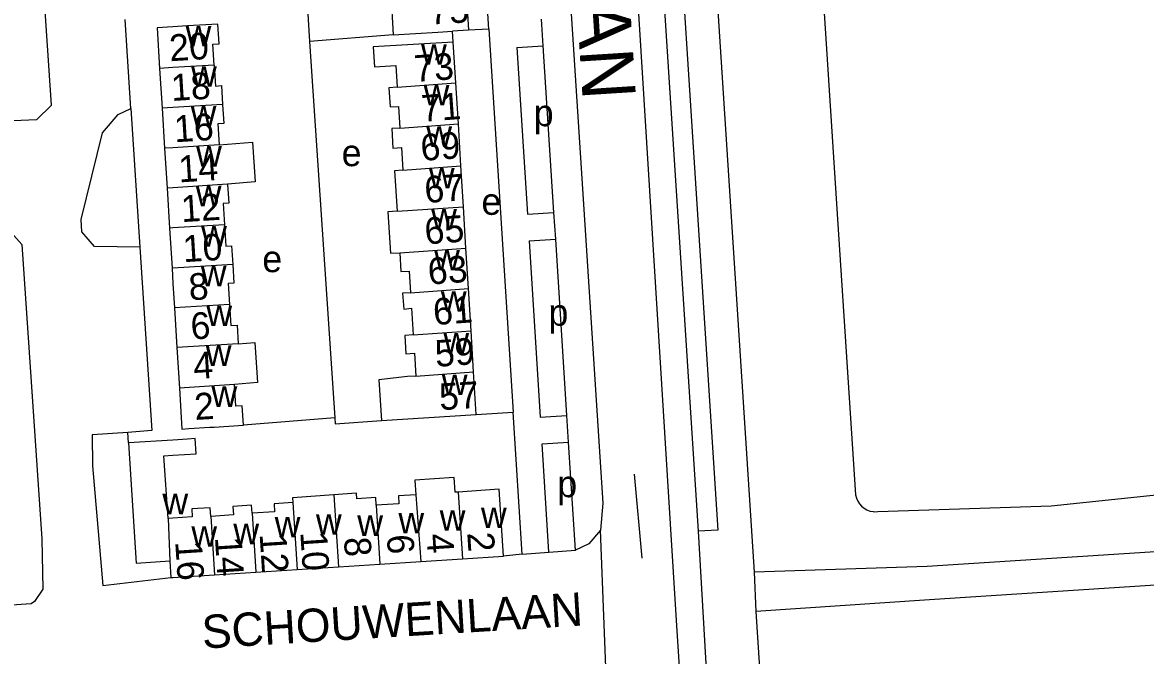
# Model space of a CAD drawing. Extents: x 159675 to 162108, y 386471 to 388472.
# Drawn here: x 160677.4 to 160845.9, y 387785.9 to 387880.9 of the extents above; entities that cross this region are included whole.
import ezdxf

# ---------------------------------------------------------------- set-up
doc = ezdxf.new("R2010")
doc.units = 0
for name, color, linetype in [('BLT_Basislijn', 7, 'Continuous'), ('BLT_Bebouwing', 7, 'Continuous'), ('BLT_Centroide', 7, 'Continuous'), ('BLT_Huisnummer', 7, 'Continuous'), ('BLT_Huisnummer_ tussenligend', 7, 'Continuous'), ('BLT_Onderverdeling_panden', 7, 'Continuous'), ('BLT_Straatnaam', 7, 'Continuous'), ('BLT_Straatnaam_hoofdweg', 7, 'Continuous'), ('BLT_Vlakafsluiter', 7, 'Continuous')]:
    doc.layers.add(name, color=color, linetype=linetype)

msp = doc.modelspace()

# ---------------------------------------------------------------- linework, layer by layer
at = {"layer": 'BLT_Basislijn'}
for p, q in [((160788.83, 388021.9), (160799.66, 387851.34)), ((160747.37, 387879.86), (160744.88, 387918.73)), ((160720.17, 387882.94), (160720.46, 387878.01)), ((160693.66, 387867.95), (160692.82, 387881.31)), ((160755.54, 387877.36), (160755.29, 387881.35)), ((160742.04, 387877.92), (160741.94, 387879.53)), ((160747.37, 387879.86), (160744.3, 387879.68)), ((160720.46, 387878.01), (160724.27, 387821.53)), ((160751.55, 387877.11), (160755.54, 387877.36)), ((160693.66, 387867.95), (160695.01, 387847.17)), ((160753.15, 387852.11), (160757.14, 387852.35)), ((160757.4, 387848.36), (160757.14, 387852.35)), ((160799.66, 387851.34), (160802.39, 387809.99)), ((160753.4, 387848.11), (160757.4, 387848.36)), ((160724.27, 387821.53), (160710.56, 387820.44)), ((160745.48, 387822.03), (160751.03, 387822.4)), ((160752.39, 387801.1), (160751.03, 387822.4)), ((160755.09, 387821.63), (160759.09, 387821.88)), ((160759.34, 387817.89), (160759.09, 387821.88)), ((160693.33, 387817.78), (160693.24, 387819.33)), ((160755.35, 387817.64), (160759.34, 387817.89)), ((160756.38, 387801.4), (160755.35, 387817.64)), ((160770.36, 387800.48), (160769.2, 387813.12)), ((160805.15, 387807.47), (160805.74, 387807.48)), ((160778.75, 387804.53), (160780.32, 387778.26)), ((160870.99, 387802.96), (160813.14, 387799.25)), ((160752.39, 387801.1), (160749.55, 387800.82)), ((160752.39, 387801.1), (160756.38, 387801.4)), ((160756.38, 387801.4), (160760.38, 387801.69)), ((160813.14, 387799.25), (160787.16, 387798.38)), ((160787.16, 387798.38), (160787.42, 387792.49)), ((160871.36, 387797.97), (160813.46, 387794.26)), ((160813.46, 387794.26), (160787.42, 387792.49))]:
    msp.add_line(p, q, dxfattribs=at)
for points in [[(160771.07, 388052.95), (160772.28, 388034.15), (160771.94, 388034.12), (160787.16, 387798.38)], [(160760.41, 388033.7), (160775.48, 387791.13)], [(160763.96, 388033.61), (160766.95, 388033.8), (160781.74, 387804.72), (160778.75, 387804.53)], [(160763.96, 388033.61), (160778.75, 387804.53)], [(160750.52, 388024.44), (160764.45, 387808.76), (160764.1, 387804.68)], [(160673.63, 387866.07), (160679.58, 387866.28), (160681.79, 387868.46), (160677.32, 387934.73)], [(160733.04, 387878.98), (160720.46, 387878.01)], [(160747.37, 387879.86), (160751.03, 387822.4)], [(160751.55, 387877.11), (160753.15, 387852.11)], [(160757.14, 387852.35), (160755.54, 387877.36)], [(160695.01, 387847.17), (160688.25, 387847.23), (160686.34, 387849.46), (160686.25, 387851.3), (160689.42, 387864.28), (160691.77, 387867.03), (160693.66, 387867.95)], [(160649.63, 387848.88), (160651.26, 387848.98), (160670.27, 387850.34), (160674.96, 387850.21), (160677.34, 387847.55), (160680.32, 387803.42), (160680.47, 387795.85), (160679.25, 387793.99), (160678.72, 387793.66), (160654.96, 387792.05), (160653.24, 387791.94)], [(160753.4, 387848.11), (160755.09, 387821.63)], [(160759.09, 387821.88), (160757.4, 387848.36)], [(160695.01, 387847.17), (160696.81, 387819.64), (160693.24, 387819.33)], [(160724.27, 387821.53), (160724.33, 387820.65), (160731.25, 387821.15)], [(160693.24, 387819.33), (160687.88, 387818.99), (160687.92, 387814.35), (160689.46, 387796.4), (160699.7, 387797.58)], [(160760.38, 387801.69), (160759.34, 387817.89)], [(160805.74, 387807.48), (160831.72, 387808.33), (160857.04, 387811)], [(160802.39, 387809.99), (160802.51, 387809.51), (160802.7, 387809.06), (160802.96, 387808.65), (160803.28, 387808.28), (160803.66, 387807.98), (160804.09, 387807.74), (160804.54, 387807.57), (160805.02, 387807.48), (160805.15, 387807.47)], [(160764.1, 387804.68), (160762.37, 387802.63), (160760.38, 387801.69)], [(160787.42, 387792.49), (160797.35, 387638.91)], [(160775.48, 387791.13), (160786.24, 387624.73)]]:
    msp.add_lwpolyline(points, dxfattribs=at)
at = {"layer": 'BLT_Bebouwing'}
for p, q in [((160744.3, 387879.68), (160741.94, 387879.53)), ((160742.42, 387871.78), (160742.04, 387877.92)), ((160698, 387873.96), (160698.37, 387867.98)), ((160742.8, 387865.66), (160742.42, 387871.78)), ((160698.37, 387867.98), (160698.74, 387861.99)), ((160743.18, 387859.34), (160742.8, 387865.66)), ((160698.74, 387861.99), (160699.11, 387856.02)), ((160743.56, 387853.21), (160743.18, 387859.34)), ((160699.11, 387856.02), (160699.48, 387850)), ((160743.94, 387847.02), (160743.56, 387853.21)), ((160699.48, 387850), (160699.86, 387843.99)), ((160744.32, 387840.94), (160743.94, 387847.02)), ((160699.86, 387843.99), (160700, 387841.68)), ((160700, 387841.68), (160700.23, 387838.03)), ((160744.71, 387834.61), (160744.32, 387840.94)), ((160700.23, 387838.03), (160700.6, 387832.08)), ((160745.09, 387828.45), (160744.71, 387834.61)), ((160700.6, 387832.08), (160700.97, 387826.02)), ((160745.48, 387822.03), (160745.09, 387828.45)), ((160731.25, 387821.15), (160745.48, 387822.03)), ((160700, 387818.22), (160693.33, 387817.78)), ((160700, 387806.49), (160699.26, 387806.44)), ((160743.41, 387800.42), (160749.55, 387800.82)), ((160699.53, 387800.1), (160699.7, 387797.58)), ((160718.64, 387798.81), (160724.82, 387799.21)), ((160724.82, 387799.21), (160731.04, 387799.61)), ((160731.04, 387799.61), (160737.17, 387800.01)), ((160737.17, 387800.01), (160743.41, 387800.42)), ((160699.7, 387797.58), (160700, 387797.6)), ((160700, 387797.6), (160706.23, 387798)), ((160706.23, 387798), (160712.43, 387798.41)), ((160712.43, 387798.41), (160718.64, 387798.81))]:
    msp.add_line(p, q, dxfattribs=at)
for points in [[(160735.15, 387885.4), (160732.66, 387885.24), (160733.04, 387878.98)], [(160743.9, 387885.98), (160744.1, 387882.95), (160744.3, 387879.68)], [(160700, 387880.2), (160697.62, 387880.05), (160698, 387873.96)], [(160706.17, 387874.47), (160705.97, 387877.61), (160706.9, 387877.67), (160706.72, 387880.61), (160702.17, 387880.33), (160700, 387880.2)], [(160733.04, 387878.98), (160739.72, 387879.4), (160741.94, 387879.53)], [(160742.04, 387877.92), (160730.02, 387877.18), (160730.2, 387874.22), (160733.41, 387874.42), (160733.61, 387871.13)], [(160706.17, 387874.47), (160706.36, 387871.32), (160707.25, 387871.38), (160707.42, 387868.54)], [(160733.61, 387871.13), (160732.38, 387871.06), (160732.55, 387868.19), (160733.84, 387868.27), (160734.04, 387865.02)], [(160707.42, 387868.54), (160707.6, 387865.71), (160706.74, 387865.65), (160706.93, 387862.5)], [(160734.04, 387865.02), (160732.8, 387864.94), (160732.98, 387862.01), (160734.26, 387862.09), (160734.46, 387858.7)], [(160706.93, 387862.5), (160711.92, 387862.9), (160712.31, 387856.93), (160708.18, 387856.58)], [(160734.46, 387858.7), (160733.22, 387858.62), (160733.6, 387852.53)], [(160708.18, 387856.58), (160708.35, 387853.75), (160707.5, 387853.7), (160707.7, 387850.51)], [(160733.6, 387852.53), (160732.24, 387852.45), (160732.62, 387846.23), (160734, 387846.31)], [(160707.7, 387850.51), (160707.9, 387847.32), (160708.77, 387847.37), (160708.95, 387844.55)], [(160734, 387846.31), (160734.18, 387843.48), (160735.4, 387843.55), (160735.6, 387840.3)], [(160708.95, 387844.55), (160709.12, 387841.74), (160708.27, 387841.68), (160708.46, 387838.54)], [(160735.6, 387840.3), (160734.4, 387840.23), (160734.61, 387837.85), (160735.79, 387837.98), (160736.04, 387833.98)], [(160708.46, 387838.54), (160708.65, 387835.4), (160709.6, 387835.45), (160709.78, 387832.65)], [(160709.78, 387832.65), (160712.29, 387832.87), (160712.69, 387826.85), (160709.24, 387826.53)], [(160736.04, 387833.98), (160734.77, 387833.9), (160734.94, 387831.16), (160736.2, 387831.24), (160736.41, 387827.82)], [(160736.41, 387827.82), (160735.17, 387827.74), (160730.87, 387827.27), (160731.25, 387821.15)], [(160710.56, 387820.44), (160710.38, 387823.34), (160709.44, 387823.28), (160709.24, 387826.53)], [(160700.97, 387826.02), (160701.35, 387819.87), (160702.36, 387819.93), (160705.52, 387820.13), (160706.16, 387820.17), (160710.56, 387820.44)], [(160693.33, 387817.78), (160694.5, 387799.77), (160699.53, 387800.1)], [(160700, 387815.95), (160703.47, 387816.17), (160703.32, 387818.43), (160702.19, 387818.36), (160700, 387818.22)], [(160699.26, 387806.44), (160698.65, 387815.86), (160700, 387815.95)], [(160742.76, 387810.41), (160742.33, 387810.38), (160742.18, 387812.59), (160736.29, 387812.19), (160736.44, 387810.02)], [(160724.12, 387810.02), (160717.94, 387809.55), (160717.99, 387808.83)], [(160730.47, 387808.44), (160730.4, 387809.58), (160727.58, 387809.4), (160727.53, 387810.24), (160724.12, 387810.02)], [(160736.44, 387810.02), (160733.81, 387809.84), (160733.89, 387808.66), (160730.47, 387808.44)], [(160749.55, 387800.82), (160748.9, 387810.87), (160742.76, 387810.41)], [(160705.66, 387806.77), (160705.58, 387808.07), (160702.83, 387807.89), (160702.9, 387806.68), (160700, 387806.49)], [(160711.85, 387807.23), (160711.77, 387808.45), (160708.99, 387808.27), (160709.08, 387806.99), (160705.66, 387806.77)], [(160717.99, 387808.83), (160715.15, 387808.65), (160715.23, 387807.45), (160711.85, 387807.23)]]:
    msp.add_lwpolyline(points, dxfattribs=at)
at = {"layer": 'BLT_Onderverdeling_panden'}
for p, q in [((160700, 387874.09), (160698, 387873.96)), ((160706.17, 387874.47), (160700, 387874.09)), ((160733.61, 387871.13), (160742.42, 387871.78)), ((160707.42, 387868.54), (160700, 387868.08)), ((160700, 387868.08), (160698.37, 387867.98)), ((160734.04, 387865.02), (160742.8, 387865.66)), ((160700, 387862.07), (160698.74, 387861.99)), ((160706.93, 387862.5), (160700, 387862.07)), ((160734.46, 387858.7), (160743.18, 387859.34)), ((160708.18, 387856.58), (160700, 387856.07)), ((160700, 387856.07), (160699.11, 387856.02)), ((160733.6, 387852.53), (160743.56, 387853.21)), ((160700, 387850.03), (160699.48, 387850)), ((160707.7, 387850.51), (160700, 387850.03)), ((160734, 387846.31), (160743.94, 387847.02)), ((160700, 387844), (160699.86, 387843.99)), ((160708.95, 387844.55), (160700, 387844)), ((160735.6, 387840.3), (160744.32, 387840.94)), ((160708.46, 387838.54), (160700.23, 387838.03)), ((160736.04, 387833.98), (160744.71, 387834.61)), ((160709.78, 387832.65), (160700.6, 387832.08)), ((160736.41, 387827.82), (160745.09, 387828.45)), ((160709.24, 387826.53), (160700.97, 387826.02)), ((160724.12, 387810.02), (160724.82, 387799.21)), ((160736.44, 387810.02), (160737.17, 387800.01)), ((160742.76, 387810.41), (160743.41, 387800.42)), ((160717.99, 387808.83), (160718.64, 387798.81)), ((160730.47, 387808.44), (160731.04, 387799.61)), ((160699.26, 387806.44), (160699.53, 387800.1)), ((160705.66, 387806.77), (160706.23, 387798)), ((160711.85, 387807.23), (160712.43, 387798.41))]:
    msp.add_line(p, q, dxfattribs=at)
at = {"layer": 'BLT_Vlakafsluiter'}
msp.add_line((160764.94, 387784.16), (160764.1, 387804.68), dxfattribs=at)

# ---------------------------------------------------------------- texts
at = {"layer": 'BLT_Centroide'}
for s, p in [('w', (160701.89, 387877.28)), ('w', (160737.21, 387874.53)), ('w', (160702.71, 387871.22)), ('w', (160737.59, 387868.41)), ('w', (160702.65, 387865.28)), ('p', (160754.11, 387865.29)), ('w', (160737.99, 387862.19)), ('w', (160703.46, 387859.25)), ('e', (160725.3, 387859.3)), ('w', (160738.38, 387855.97)), ('w', (160703.41, 387853.28)), ('e', (160746.27, 387852)), ('w', (160738.72, 387849.81)), ('w', (160704.22, 387847.25)), ('e', (160713.4, 387843.4)), ('w', (160739.16, 387843.66)), ('w', (160704.16, 387841.28)), ('w', (160740.18, 387837.47)), ('w', (160705, 387835.31)), ('p', (160756.32, 387835.36)), ('w', (160740.56, 387831.22)), ('w', (160704.91, 387829.34)), ('w', (160740.32, 387824.97)), ('w', (160705.77, 387823.19)), ('p', (160757.64, 387809.64)), ('w', (160698.41, 387807.08)), ('w', (160740, 387804.61)), ('w', (160746.19, 387805.02)), ('w', (160715.25, 387803.62)), ('w', (160721.44, 387804)), ('w', (160727.64, 387803.83)), ('w', (160733.81, 387804.22)), ('w', (160702.75, 387802.22)), ('w', (160709.05, 387802.59))]:
    msp.add_text(s, height=4, dxfattribs=at).set_placement(p)
at = {"layer": 'BLT_Huisnummer'}
for s, rotation, p in [('73', 4.1608, (160736.31, 387871.92)), ('18', 3.5271, (160699.81, 387869.07)), ('69', 4.1608, (160737.27, 387860.08)), ('14', 3.5346, (160700.92, 387856.86)), ('65', 4.158, (160737.87, 387847.56)), ('10', 3.519, (160701.58, 387844.89)), ('61', 4.1636, (160739.15, 387835.45)), ('6', 3.5219, (160702.75, 387833.29)), ('57', 3.5269, (160740.03, 387822.69)), ('2', 3.5372, (160703.31, 387821.22)), ('2', 273.715, (160744.13, 387804.3)), ('16', 273.7173, (160700.33, 387802.96)), ('10', 273.7104, (160719.09, 387804.39)), ('6', 273.7141, (160732.06, 387803.95))]:
    msp.add_text(s, height=4, rotation=rotation, dxfattribs=at).set_placement(p)
at = {"layer": 'BLT_Huisnummer_ tussenligend'}
for s, rotation, p in [('75', 3.5373, (160738.55, 387880.53)), ('20', 3.5271, (160699.55, 387875.03)), ('71', 4.1608, (160737.38, 387865.95)), ('16', 3.5346, (160700.27, 387862.88)), ('67', 4.159, (160737.85, 387853.76)), ('12', 3.519, (160701.31, 387850.9)), ('63', 4.158, (160738.36, 387841.52)), ('8', 3.5219, (160702.47, 387839.17)), ('59', 4.1579, (160739.42, 387829.18)), ('4', 3.5372, (160703.15, 387827.36)), ('14', 273.7173, (160706.29, 387803.6)), ('12', 273.7155, (160712.99, 387804.1)), ('8', 273.7104, (160725.63, 387803.56)), ('4', 273.7141, (160738.01, 387804.08))]:
    msp.add_text(s, height=4, rotation=rotation, dxfattribs=at).set_placement(p)
at = {"layer": 'BLT_Straatnaam'}
msp.add_text('SCHOUWENLAAN', height=5, rotation=3.4892, dxfattribs=at).set_placement((160704.48, 387786.92))
at = {"layer": 'BLT_Straatnaam_hoofdweg'}
msp.add_text('RODE KRUISLAAN', height=8, rotation=273.6049, dxfattribs=at).set_placement((160755.52, 387963.39))

doc.saveas('drawing.dxf')
